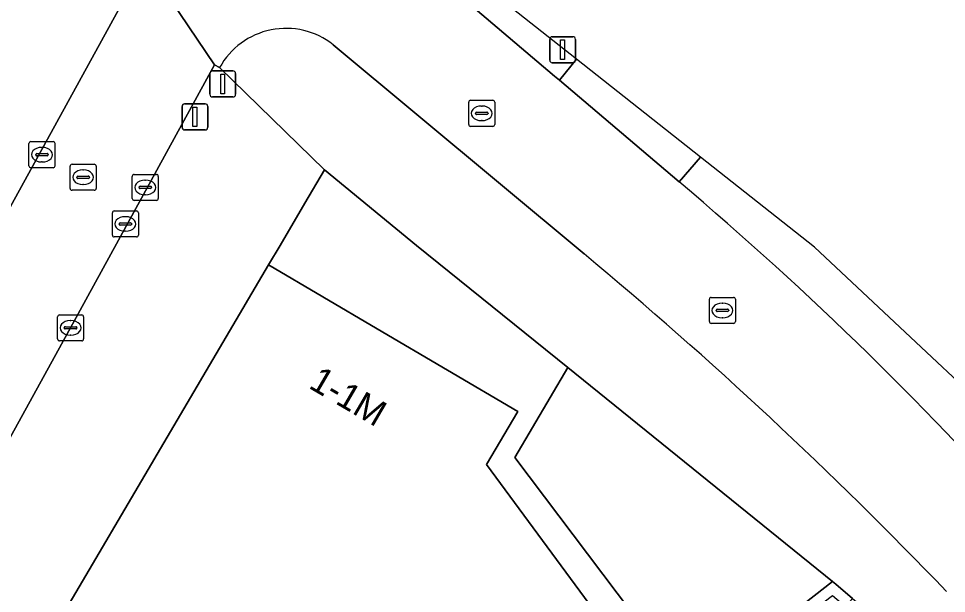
# Model space of a CAD drawing. Extents: x 161087 to 161926, y 382572 to 383873.
# Drawn here: x 161780.88 to 161816.52, y 382986.62 to 383008.71 of the extents above; entities that cross this region are included whole.
import ezdxf

# ---------------------------------------------------------------- set-up
doc = ezdxf.new("R2010")
doc.units = 0
for name, color, linetype in [('IMGEO_Berm_groen', 7, 'Continuous'), ('IMGEO_Berm_open', 7, 'Continuous'), ('IMGEO_Drukknoppaal', 7, 'Continuous'), ('IMGEO_Fietspad_gesloten', 7, 'Continuous'), ('IMGEO_Kolk', 7, 'Continuous'), ('IMGEO_Pand', 7, 'Continuous'), ('IMGEO_Pand_nummerreeks', 7, 'Continuous'), ('IMGEO_Rioolput', 7, 'Continuous'), ('IMGEO_Terreindeel_open', 7, 'Continuous'), ('IMGEO_Verkeersregelinstallatiepaal', 7, 'Continuous'), ('IMGEO_Voetpad_open', 7, 'Continuous')]:
    doc.layers.add(name, color=color, linetype=linetype)

msp = doc.modelspace()

# ---------------------------------------------------------------- linework, layer by layer
at = {"layer": 'IMGEO_Berm_groen'}
msp.add_lwpolyline([(161807.076, 383003.39), (161802.314, 383007.155), (161801.665, 383006.341), (161806.257, 383002.435)], close=True, dxfattribs=at)
at = {"layer": 'IMGEO_Berm_open'}
msp.add_lwpolyline([(161821.482, 382990.533), (161811.456, 382999.927), (161807.076, 383003.39), (161806.257, 383002.435)], dxfattribs=at)
msp.add_arc((161722.56, 382903.005), 129.967, 41.25917, 49.91047, dxfattribs=at)
at = {"layer": 'IMGEO_Drukknoppaal'}
for p, q in [((161787.258, 383005.437), (161788.048, 383005.437)), ((161788.048, 383005.437), (161787.258, 383005.437)), ((161787.158, 383004.537), (161787.158, 383005.337)), ((161787.158, 383005.337), (161787.158, 383004.537)), ((161788.148, 383005.337), (161788.148, 383004.537)), ((161788.148, 383004.537), (161788.148, 383005.337)), ((161788.048, 383004.437), (161787.258, 383004.437)), ((161787.258, 383004.437), (161788.048, 383004.437))]:
    msp.add_line(p, q, dxfattribs=at)
msp.add_lwpolyline([(161787.578, 383005.312), (161787.728, 383005.312), (161787.728, 383004.562), (161787.578, 383004.562), (161787.578, 383005.312)], dxfattribs=at)
for centre, start, end in [((161787.258, 383005.337), 90, 180), ((161787.258, 383005.337), 90, 180), ((161788.048, 383005.337), 0, 90), ((161788.048, 383005.337), 360, 90), ((161787.258, 383004.537), 180, 270), ((161787.258, 383004.537), 180, 270), ((161788.048, 383004.537), 270, 0), ((161788.048, 383004.537), 270, 0)]:
    msp.add_arc(centre, 0.1, start, end, dxfattribs=at)
at = {"layer": 'IMGEO_Fietspad_gesloten'}
for points in [[(161806.257, 383002.435), (161801.665, 383006.341), (161801.472, 383006.506), (161798.423, 383009.093), (161794.054, 383012.743)], [(161777.073, 382986.342), (161779.977, 382991.593), (161782.878, 382996.829), (161788.401, 383006.939), (161785.742, 383010.9), (161784.919, 383009.422), (161779.265, 382999.134), (161773.357, 382988.383), (161762.207, 382967.949), (161751.345, 382948.162), (161743.455, 382933.74), (161741.364, 382929.893)], [(161785.527, 383011.028), (161785.742, 383010.9), (161788.401, 383006.939), (161788.602, 383006.828)], [(161792.962, 383007.709), (161802.602, 382999.671)]]:
    msp.add_lwpolyline(points, dxfattribs=at)
for centre, radius, start, end in [((161791.155, 383005.422), 2.915, 51.6911, 151.1561), ((161722.56, 382903.005), 129.967, 41.25917, 49.91047), ((161694.989, 382870.23), 168.332, 43.78095, 50.26107)]:
    msp.add_arc(centre, radius, start, end, dxfattribs=at)
at = {"layer": 'IMGEO_Kolk'}
for p, q in [((161782.377, 382996.403), (161782.377, 382997.255)), ((161782.452, 382997.329), (161783.304, 382997.329)), ((161783.378, 382997.255), (161783.378, 382996.403)), ((161782.636, 382996.823), (161782.636, 382996.835)), ((161783.074, 382996.786), (161782.676, 382996.786)), ((161782.679, 382996.872), (161783.077, 382996.872)), ((161782.865, 382997.109), (161782.89, 382997.109)), ((161783.12, 382996.835), (161783.12, 382996.823)), ((161782.888, 382996.549), (161782.863, 382996.549)), ((161783.304, 382996.329), (161782.452, 382996.329))]:
    msp.add_line(p, q, dxfattribs=at)
for points in [[(161782.377, 382996.403), (161782.377, 382997.255)], [(161782.452, 382997.329), (161783.304, 382997.329)], [(161783.378, 382997.255), (161783.378, 382996.403)], [(161783.304, 382996.329), (161782.452, 382996.329)]]:
    msp.add_lwpolyline(points, dxfattribs=at)
for centre, radius, start, end in [((161782.454, 382997.253), 0.0765, 91.552, 178.448), ((161782.454, 382997.253), 0.0765, 91.552, 178.448), ((161783.302, 382997.253), 0.0765, 1.552, 88.448), ((161783.302, 382997.253), 0.0765, 1.552, 88.448), ((161782.676, 382996.832), 0.0403, 85.8775, 175.7526), ((161782.673, 382996.822), 0.0366, 178.938, 274.7102), ((161783.077, 382996.829), 0.043, 264.8664, 352.4533), ((161783.081, 382996.834), 0.0386, 1.7309, 96.639), ((161782.454, 382996.405), 0.0765, 181.552, 268.448), ((161782.454, 382996.405), 0.0765, 181.552, 268.448), ((161783.302, 382996.405), 0.0765, 271.552, 358.448), ((161783.302, 382996.405), 0.0765, 271.552, 358.448)]:
    msp.add_arc(centre, radius, start, end, dxfattribs=at)
for centre, major_axis, ratio, start_param, end_param in [((161782.864, 382996.829), (-0.387, 0.002), 0.722429, 4.712389, 7.853982), ((161782.889, 382996.829), (-0.39, 0.002), 0.717154, 1.570796, 4.712389)]:
    msp.add_ellipse(centre, major_axis=major_axis, ratio=ratio, start_param=start_param, end_param=end_param, dxfattribs=at)
at = {"layer": 'IMGEO_Pand'}
msp.add_lwpolyline([(161805.553, 382930.844), (161784.088, 382965.443), (161788.288, 382968.534), (161791.467, 382971.053), (161801.539, 382978.465), (161803.756, 382980.155), (161805.479, 382981.467), (161812.147, 382986.548), (161812.65, 382986.123), (161812.817, 382986.32), (161812.914, 382986.435), (161812.269, 382986.98), (161812.149, 382987.081), (161809.734, 382985.202), (161805.8, 382982.142), (161802.616, 382986.469), (161798.859, 382991.574), (161800.06, 382993.615), (161794.658, 382996.797), (161790.485, 382999.253), (161778.32, 382978.58), (161776.083, 382974.778), (161775.734, 382974.185), (161763.844, 382953.981)], dxfattribs=at)
at = {"layer": 'IMGEO_Rioolput'}
for p, q in [((161798.171, 383004.647), (161798.171, 383005.499)), ((161798.246, 383005.573), (161799.098, 383005.573)), ((161798.659, 383005.353), (161798.684, 383005.353)), ((161799.172, 383005.499), (161799.172, 383004.647)), ((161798.43, 383005.067), (161798.43, 383005.079)), ((161798.868, 383005.03), (161798.47, 383005.03)), ((161798.473, 383005.116), (161798.871, 383005.116)), ((161798.914, 383005.079), (161798.914, 383005.067)), ((161798.682, 383004.793), (161798.657, 383004.793)), ((161799.098, 383004.573), (161798.246, 383004.573)), ((161781.353, 383003.984), (161782.205, 383003.984)), ((161781.278, 383003.058), (161781.278, 383003.91)), ((161781.766, 383003.764), (161781.791, 383003.764)), ((161782.279, 383003.91), (161782.279, 383003.058)), ((161781.537, 383003.478), (161781.537, 383003.49)), ((161781.975, 383003.441), (161781.577, 383003.441)), ((161781.58, 383003.527), (161781.978, 383003.527)), ((161781.789, 383003.204), (161781.764, 383003.204)), ((161782.021, 383003.49), (161782.021, 383003.478)), ((161782.205, 383002.984), (161781.353, 383002.984)), ((161782.86, 383002.19), (161782.86, 383003.042)), ((161782.935, 383003.116), (161783.787, 383003.116)), ((161783.348, 383002.896), (161783.373, 383002.896)), ((161783.861, 383003.042), (161783.861, 383002.19)), ((161783.119, 383002.61), (161783.119, 383002.622)), ((161783.557, 383002.573), (161783.159, 383002.573)), ((161783.162, 383002.659), (161783.56, 383002.659)), ((161783.603, 383002.622), (161783.603, 383002.61)), ((161785.247, 383001.799), (161785.247, 383002.651)), ((161785.322, 383002.725), (161786.174, 383002.725)), ((161785.735, 383002.505), (161785.76, 383002.505)), ((161786.248, 383002.651), (161786.248, 383001.799)), ((161783.371, 383002.336), (161783.346, 383002.336)), ((161785.506, 383002.219), (161785.506, 383002.231)), ((161785.944, 383002.182), (161785.546, 383002.182)), ((161785.549, 383002.268), (161785.947, 383002.268)), ((161785.99, 383002.231), (161785.99, 383002.219)), ((161783.787, 383002.116), (161782.935, 383002.116)), ((161785.758, 383001.945), (161785.733, 383001.945)), ((161786.174, 383001.725), (161785.322, 383001.725)), ((161784.482, 383000.396), (161784.482, 383001.248)), ((161784.557, 383001.322), (161785.409, 383001.322)), ((161784.97, 383001.102), (161784.995, 383001.102)), ((161785.483, 383001.248), (161785.483, 383000.396)), ((161784.741, 383000.816), (161784.741, 383000.828)), ((161785.179, 383000.779), (161784.781, 383000.779)), ((161784.784, 383000.865), (161785.182, 383000.865)), ((161785.225, 383000.828), (161785.225, 383000.816)), ((161784.993, 383000.542), (161784.968, 383000.542)), ((161785.409, 383000.322), (161784.557, 383000.322)), ((161807.416, 382997.074), (161807.416, 382997.926)), ((161807.491, 382998), (161808.343, 382998)), ((161808.417, 382997.926), (161808.417, 382997.074)), ((161807.675, 382997.494), (161807.675, 382997.506)), ((161807.718, 382997.543), (161808.116, 382997.543)), ((161807.904, 382997.78), (161807.929, 382997.78)), ((161808.159, 382997.506), (161808.159, 382997.494)), ((161808.113, 382997.457), (161807.715, 382997.457)), ((161807.927, 382997.22), (161807.902, 382997.22)), ((161808.343, 382997), (161807.491, 382997))]:
    msp.add_line(p, q, dxfattribs=at)
for points in [[(161798.171, 383004.647), (161798.171, 383005.499)], [(161798.246, 383005.573), (161799.098, 383005.573)], [(161799.172, 383005.499), (161799.172, 383004.647)], [(161799.098, 383004.573), (161798.246, 383004.573)], [(161781.353, 383003.984), (161782.205, 383003.984)], [(161781.278, 383003.058), (161781.278, 383003.91)], [(161782.279, 383003.91), (161782.279, 383003.058)], [(161782.205, 383002.984), (161781.353, 383002.984)], [(161782.86, 383002.19), (161782.86, 383003.042)], [(161782.935, 383003.116), (161783.787, 383003.116)], [(161783.861, 383003.042), (161783.861, 383002.19)], [(161785.247, 383001.799), (161785.247, 383002.651)], [(161785.322, 383002.725), (161786.174, 383002.725)], [(161786.248, 383002.651), (161786.248, 383001.799)], [(161783.787, 383002.116), (161782.935, 383002.116)], [(161786.174, 383001.725), (161785.322, 383001.725)], [(161784.482, 383000.396), (161784.482, 383001.248)], [(161784.557, 383001.322), (161785.409, 383001.322)], [(161785.483, 383001.248), (161785.483, 383000.396)], [(161785.409, 383000.322), (161784.557, 383000.322)], [(161807.416, 382997.074), (161807.416, 382997.926)], [(161807.491, 382998), (161808.343, 382998)], [(161808.417, 382997.926), (161808.417, 382997.074)], [(161808.343, 382997), (161807.491, 382997)]]:
    msp.add_lwpolyline(points, dxfattribs=at)
for centre, radius, start, end in [((161798.248, 383005.497), 0.0765, 91.552, 178.448), ((161798.248, 383005.497), 0.0765, 91.552, 178.448), ((161799.096, 383005.497), 0.0765, 1.552, 88.448), ((161799.096, 383005.497), 0.0765, 1.552, 88.448), ((161798.47, 383005.076), 0.0403, 85.8775, 175.7526), ((161798.467, 383005.066), 0.0366, 178.938, 274.7102), ((161798.871, 383005.073), 0.043, 264.8664, 352.4533), ((161798.875, 383005.078), 0.0386, 1.7309, 96.639), ((161798.248, 383004.649), 0.0765, 181.552, 268.448), ((161798.248, 383004.649), 0.0765, 181.552, 268.448), ((161799.096, 383004.649), 0.0765, 271.552, 358.448), ((161799.096, 383004.649), 0.0765, 271.552, 358.448), ((161781.355, 383003.908), 0.0765, 91.552, 178.448), ((161781.355, 383003.908), 0.0765, 91.552, 178.448), ((161782.203, 383003.908), 0.0765, 1.552, 88.448), ((161782.203, 383003.908), 0.0765, 1.552, 88.448), ((161781.577, 383003.487), 0.0403, 85.8775, 175.7526), ((161781.574, 383003.477), 0.0366, 178.938, 274.7102), ((161781.978, 383003.484), 0.043, 264.8664, 352.4533), ((161781.982, 383003.489), 0.0386, 1.7309, 96.639), ((161781.355, 383003.06), 0.0765, 181.552, 268.448), ((161781.355, 383003.06), 0.0765, 181.552, 268.448), ((161782.203, 383003.06), 0.0765, 271.552, 358.448), ((161782.203, 383003.06), 0.0765, 271.552, 358.448), ((161782.937, 383003.04), 0.0765, 91.552, 178.448), ((161782.937, 383003.04), 0.0765, 91.552, 178.448), ((161783.785, 383003.04), 0.0765, 1.552, 88.448), ((161783.785, 383003.04), 0.0765, 1.552, 88.448), ((161783.159, 383002.619), 0.0403, 85.8775, 175.7526), ((161783.156, 383002.609), 0.0366, 178.938, 274.7102), ((161783.56, 383002.616), 0.043, 264.8664, 352.4533), ((161783.564, 383002.621), 0.0386, 1.7309, 96.639), ((161785.324, 383002.649), 0.0765, 91.552, 178.448), ((161785.324, 383002.649), 0.0765, 91.552, 178.448), ((161786.172, 383002.649), 0.0765, 1.552, 88.448), ((161786.172, 383002.649), 0.0765, 1.552, 88.448), ((161782.937, 383002.192), 0.0765, 181.552, 268.448), ((161782.937, 383002.192), 0.0765, 181.552, 268.448), ((161783.785, 383002.192), 0.0765, 271.552, 358.448), ((161783.785, 383002.192), 0.0765, 271.552, 358.448), ((161785.546, 383002.228), 0.0403, 85.8775, 175.7526), ((161785.543, 383002.218), 0.0366, 178.938, 274.7102), ((161785.947, 383002.225), 0.043, 264.8664, 352.4533), ((161785.951, 383002.23), 0.0386, 1.7309, 96.639), ((161785.324, 383001.801), 0.0765, 181.552, 268.448), ((161785.324, 383001.801), 0.0765, 181.552, 268.448), ((161786.172, 383001.801), 0.0765, 271.552, 358.448), ((161786.172, 383001.801), 0.0765, 271.552, 358.448), ((161784.559, 383001.246), 0.0765, 91.552, 178.448), ((161784.559, 383001.246), 0.0765, 91.552, 178.448), ((161785.407, 383001.246), 0.0765, 1.552, 88.448), ((161785.407, 383001.246), 0.0765, 1.552, 88.448), ((161784.781, 383000.825), 0.0403, 85.8775, 175.7526), ((161784.778, 383000.815), 0.0366, 178.938, 274.7102), ((161785.182, 383000.822), 0.043, 264.8664, 352.4533), ((161785.186, 383000.827), 0.0386, 1.7309, 96.639), ((161784.559, 383000.398), 0.0765, 181.552, 268.448), ((161784.559, 383000.398), 0.0765, 181.552, 268.448), ((161785.407, 383000.398), 0.0765, 271.552, 358.448), ((161785.407, 383000.398), 0.0765, 271.552, 358.448), ((161807.493, 382997.924), 0.0765, 91.552, 178.448), ((161807.493, 382997.924), 0.0765, 91.552, 178.448), ((161808.341, 382997.924), 0.0765, 1.552, 88.448), ((161808.341, 382997.924), 0.0765, 1.552, 88.448), ((161807.715, 382997.503), 0.0403, 85.8775, 175.7526), ((161808.12, 382997.505), 0.0386, 1.7309, 96.639), ((161807.712, 382997.493), 0.0366, 178.938, 274.7102), ((161808.116, 382997.5), 0.043, 264.8664, 352.4533), ((161807.493, 382997.076), 0.0765, 181.552, 268.448), ((161807.493, 382997.076), 0.0765, 181.552, 268.448), ((161808.341, 382997.076), 0.0765, 271.552, 358.448), ((161808.341, 382997.076), 0.0765, 271.552, 358.448)]:
    msp.add_arc(centre, radius, start, end, dxfattribs=at)
for centre, major_axis, ratio, start_param, end_param in [((161798.658, 383005.073), (-0.387, 0.002), 0.722429, 4.712389, 7.853982), ((161798.683, 383005.073), (-0.39, 0.002), 0.717154, 1.570796, 4.712389), ((161781.765, 383003.484), (-0.387, 0.002), 0.722429, 4.712389, 7.853982), ((161781.79, 383003.484), (-0.39, 0.002), 0.717154, 1.570796, 4.712389), ((161783.347, 383002.616), (-0.387, 0.002), 0.722429, 4.712389, 7.853982), ((161783.372, 383002.616), (-0.39, 0.002), 0.717154, 1.570796, 4.712389), ((161785.734, 383002.225), (-0.387, 0.002), 0.722429, 4.712389, 7.853982), ((161785.759, 383002.225), (-0.39, 0.002), 0.717154, 1.570796, 4.712389), ((161784.969, 383000.822), (-0.387, 0.002), 0.722429, 4.712389, 7.853982), ((161784.994, 383000.822), (-0.39, 0.002), 0.717154, 1.570796, 4.712389), ((161807.903, 382997.5), (-0.387, 0.002), 0.722429, 4.712389, 7.853982), ((161807.928, 382997.5), (-0.39, 0.002), 0.717154, 1.570796, 4.712389)]:
    msp.add_ellipse(centre, major_axis=major_axis, ratio=ratio, start_param=start_param, end_param=end_param, dxfattribs=at)
at = {"layer": 'IMGEO_Terreindeel_open'}
msp.add_lwpolyline([(161809.734, 382985.202), (161812.149, 382987.081), (161801.979, 382995.3), (161799.947, 382991.846), (161806.12, 382983.664), (161808.008, 382985.117)], dxfattribs=at)
at = {"layer": 'IMGEO_Verkeersregelinstallatiepaal'}
for p, q in [((161801.283, 383007.116), (161801.283, 383007.916)), ((161801.283, 383007.916), (161801.283, 383007.116)), ((161801.383, 383008.016), (161802.173, 383008.016)), ((161802.173, 383008.016), (161801.383, 383008.016)), ((161802.273, 383007.916), (161802.273, 383007.116)), ((161802.273, 383007.116), (161802.273, 383007.916)), ((161802.173, 383007.016), (161801.383, 383007.016)), ((161801.383, 383007.016), (161802.173, 383007.016)), ((161788.226, 383005.803), (161788.226, 383006.603)), ((161788.226, 383006.603), (161788.226, 383005.803)), ((161788.326, 383006.703), (161789.116, 383006.703)), ((161789.116, 383006.703), (161788.326, 383006.703)), ((161789.216, 383006.603), (161789.216, 383005.803)), ((161789.216, 383005.803), (161789.216, 383006.603)), ((161789.116, 383005.703), (161788.326, 383005.703)), ((161788.326, 383005.703), (161789.116, 383005.703))]:
    msp.add_line(p, q, dxfattribs=at)
for points in [[(161801.703, 383007.891), (161801.853, 383007.891), (161801.853, 383007.141), (161801.703, 383007.141), (161801.703, 383007.891)], [(161788.646, 383006.578), (161788.796, 383006.578), (161788.796, 383005.828), (161788.646, 383005.828), (161788.646, 383006.578)]]:
    msp.add_lwpolyline(points, dxfattribs=at)
for centre, start, end in [((161801.383, 383007.916), 90, 180), ((161801.383, 383007.916), 90, 180), ((161802.173, 383007.916), 0, 90), ((161802.173, 383007.916), 360, 90), ((161801.383, 383007.116), 180, 270), ((161801.383, 383007.116), 180, 270), ((161802.173, 383007.116), 270, 0), ((161802.173, 383007.116), 270, 0), ((161788.326, 383006.603), 90, 180), ((161788.326, 383006.603), 90, 180), ((161789.116, 383006.603), 0, 90), ((161789.116, 383006.603), 360, 90), ((161788.326, 383005.803), 180, 270), ((161788.326, 383005.803), 180, 270), ((161789.116, 383005.803), 270, 0), ((161789.116, 383005.803), 270, 0)]:
    msp.add_arc(centre, 0.1, start, end, dxfattribs=at)
at = {"layer": 'IMGEO_Voetpad_open'}
for points in [[(161741.364, 382929.893), (161743.455, 382933.74), (161751.345, 382948.162), (161762.207, 382967.949), (161773.357, 382988.383), (161779.265, 382999.134), (161784.919, 383009.422), (161785.742, 383010.9), (161785.527, 383011.028)], [(161802.602, 382999.671), (161792.962, 383007.709)], [(161763.844, 382953.981), (161775.734, 382974.185), (161776.083, 382974.778), (161778.32, 382978.58), (161790.485, 382999.253), (161790.925, 383000), (161791.878, 383001.62), (161792.631, 383002.899), (161788.602, 383006.828), (161788.401, 383006.939), (161782.878, 382996.829), (161779.977, 382991.593), (161777.073, 382986.342), (161776.037, 382984.421), (161765.438, 382965.083), (161754.406, 382944.914)], [(161788.602, 383006.828), (161792.631, 383002.899), (161796.164, 383000), (161801.979, 382995.3), (161812.149, 382987.081), (161812.269, 382986.98), (161812.914, 382986.435), (161815.661, 382984.111), (161816.402, 382983.483), (161839.98, 382951.379)], [(161808.008, 382985.117), (161806.12, 382983.664), (161799.947, 382991.846), (161801.979, 382995.3), (161796.164, 383000), (161792.631, 383002.899), (161791.878, 383001.62), (161790.925, 383000), (161790.485, 382999.253), (161794.658, 382996.797), (161800.06, 382993.615), (161798.859, 382991.574), (161802.616, 382986.469), (161805.8, 382982.142), (161809.734, 382985.202)]]:
    msp.add_lwpolyline(points, dxfattribs=at)
msp.add_lwpolyline([(161802.314, 383007.155), (161798.98, 383009.79), (161798.423, 383009.093), (161801.472, 383006.506), (161801.665, 383006.341)], close=True, dxfattribs=at)
for centre, radius, start, end in [((161791.155, 383005.422), 2.915, 51.6911, 151.1561), ((161694.989, 382870.23), 168.332, 43.78095, 50.26107)]:
    msp.add_arc(centre, radius, start, end, dxfattribs=at)

# ---------------------------------------------------------------- texts
at = {"layer": 'IMGEO_Pand_nummerreeks'}
msp.add_text('1-1M', height=1, rotation=329.6963, dxfattribs=at).set_placement((161791.983, 382994.541))

doc.saveas('drawing.dxf')
